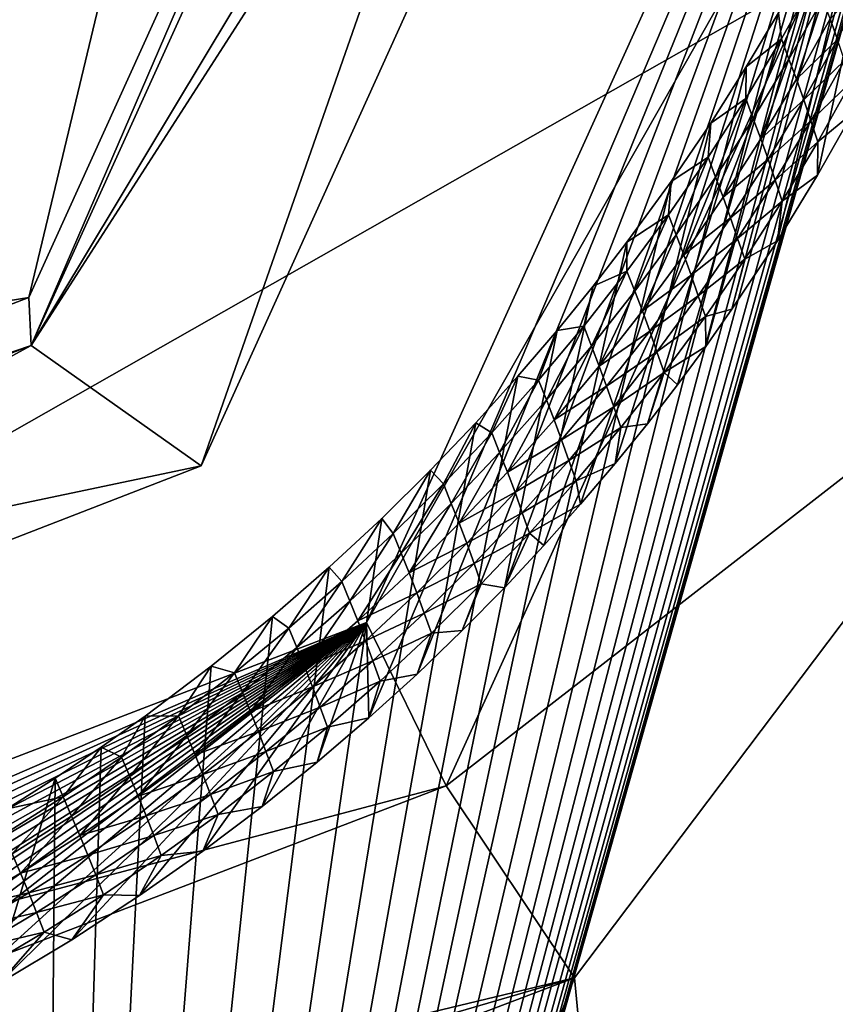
# Model space of a CAD drawing. Header units: millimetres. Extents: x -147 to 294, y -82 to 275.
# Tile 321 of 609: x 225.05 to 226.3, y 208.07 to 209.59. Entities that reach past the tile are written whole.
import ezdxf

# ---------------------------------------------------------------- set-up
doc = ezdxf.new("R2010")
doc.units = ezdxf.units.MM
doc.header["$LTSCALE"] = 67.506716
for name, color, linetype in [('1514', 7, 'CONTINUOUS'), ('1515', 7, 'CONTINUOUS'), ('1518', 7, 'CONTINUOUS'), ('1519', 7, 'CONTINUOUS'), ('1520', 7, 'CONTINUOUS'), ('1524', 7, 'CONTINUOUS'), ('1880', 7, 'CONTINUOUS'), ('2227', 7, 'CONTINUOUS'), ('2265', 7, 'CONTINUOUS'), ('2266', 7, 'CONTINUOUS'), ('2267', 7, 'CONTINUOUS'), ('2273', 7, 'CONTINUOUS'), ('756', 7, 'CONTINUOUS'), ('841', 7, 'CONTINUOUS')]:
    doc.layers.add(name, color=color, linetype=linetype)

msp = doc.modelspace()

# ---------------------------------------------------------------- linework, layer by layer
at = {"layer": '1514', "linetype": 'CONTINUOUS'}
msp.add_3dface([(226.2416, 211.5258, -13.161), (222.9828, 208.4118, -13.558), (224.372, 211.5258, -12.9641), (226.2416, 211.5258, -13.161)], dxfattribs=at)
at = {"layer": '1515', "linetype": 'CONTINUOUS'}
for points in [[(222.9828, 208.4118, -13.558), (226.2416, 211.5258, -13.161), (225.326, 208.9041, -10.9821), (222.9828, 208.4118, -13.558)], [(225.326, 208.9041, -10.9821), (226.2416, 211.5258, -13.161), (226.2346, 210.9117, -10.5478), (225.326, 208.9041, -10.9821)], [(223.2299, 208.092, -11.0737), (222.9828, 208.4118, -13.558), (225.326, 208.9041, -10.9821), (223.2299, 208.092, -11.0737)]]:
    msp.add_3dface(points, dxfattribs=at)
at = {"layer": '1518', "linetype": 'CONTINUOUS'}
for points in [[(225.326, 208.9041, -10.9821), (226.2346, 210.9117, -10.5478), (225.0641, 209.0898, -10.5412), (225.326, 208.9041, -10.9821)], [(226.2346, 210.9117, -10.5478), (226.1239, 210.8525, -10.2789), (225.0641, 209.0898, -10.5412), (226.2346, 210.9117, -10.5478)], [(226.1239, 210.8525, -10.2789), (225.8546, 210.8321, -10.1571), (225.0641, 209.0898, -10.5412), (226.1239, 210.8525, -10.2789)], [(223.2299, 208.092, -11.0737), (225.326, 208.9041, -10.9821), (225.0641, 209.0898, -10.5412), (223.2299, 208.092, -11.0737)], [(223.243, 208.3932, -10.6348), (223.2299, 208.092, -11.0737), (225.0641, 209.0898, -10.5412), (223.243, 208.3932, -10.6348)]]:
    msp.add_3dface(points, dxfattribs=at)
at = {"layer": '1519', "linetype": 'CONTINUOUS'}
for points in [[(225.0641, 209.0898, -10.5412), (225.8166, 210.8325, -10.1551), (225.0601, 209.1638, -10.5229), (225.0641, 209.0898, -10.5412)], [(225.0641, 209.0898, -10.5412), (225.8546, 210.8321, -10.1571), (225.8166, 210.8325, -10.1551), (225.0641, 209.0898, -10.5412)], [(223.3056, 208.4927, -10.6127), (225.0641, 209.0898, -10.5412), (225.0601, 209.1638, -10.5229), (223.3056, 208.4927, -10.6127)], [(223.243, 208.3932, -10.6348), (225.0641, 209.0898, -10.5412), (223.3056, 208.4927, -10.6127), (223.243, 208.3932, -10.6348)]]:
    msp.add_3dface(points, dxfattribs=at)
at = {"layer": '1520', "linetype": 'CONTINUOUS'}
for points in [[(223.3189, 208.8827, -10.7848), (225.0601, 209.1638, -10.5229), (225.4732, 210.8888, -10.3703), (223.3189, 208.8827, -10.7848)], [(225.0601, 209.1638, -10.5229), (225.8166, 210.8325, -10.1551), (225.4732, 210.8888, -10.3703), (225.0601, 209.1638, -10.5229)], [(223.3056, 208.4927, -10.6127), (225.0601, 209.1638, -10.5229), (223.3189, 208.8827, -10.7848), (223.3056, 208.4927, -10.6127)]]:
    msp.add_3dface(points, dxfattribs=at)
at = {"layer": '1524', "linetype": 'CONTINUOUS'}
msp.add_3dface([(223.3189, 208.8827, -10.7848), (225.4732, 210.8888, -10.3703), (225.0449, 210.6508, -11.363), (223.3189, 208.8827, -10.7848)], dxfattribs=at)
at = {"layer": '1880', "linetype": 'CONTINUOUS'}
for points in [[(226.5086, 210.2691, -11.9762), (226.5352, 210.3581, -11.956), (225.0709, 205.1792, -13.1745), (226.5086, 210.2691, -11.9762)], [(225.0709, 205.1792, -13.1745), (226.5352, 210.3581, -11.956), (226.8216, 205.6192, -13.1541), (225.0709, 205.1792, -13.1745)], [(226.4835, 210.1926, -11.9934), (226.5086, 210.2691, -11.9762), (225.0709, 205.1792, -13.1745), (226.4835, 210.1926, -11.9934)], [(226.4544, 210.1111, -12.0117), (226.4835, 210.1926, -11.9934), (225.0709, 205.1792, -13.1745), (226.4544, 210.1111, -12.0117)], [(226.4209, 210.0244, -12.031), (226.4544, 210.1111, -12.0117), (225.0709, 205.1792, -13.1745), (226.4209, 210.0244, -12.031)], [(226.3822, 209.9321, -12.0514), (226.4209, 210.0244, -12.031), (225.0709, 205.1792, -13.1745), (226.3822, 209.9321, -12.0514)], [(226.3375, 209.8341, -12.0729), (226.3822, 209.9321, -12.0514), (225.0709, 205.1792, -13.1745), (226.3375, 209.8341, -12.0729)], [(226.3013, 209.7604, -12.089), (226.3375, 209.8341, -12.0729), (225.0709, 205.1792, -13.1745), (226.3013, 209.7604, -12.089)], [(226.2611, 209.6834, -12.1056), (226.3013, 209.7604, -12.089), (225.0709, 205.1792, -13.1745), (226.2611, 209.6834, -12.1056)], [(226.2166, 209.6033, -12.1229), (226.2611, 209.6834, -12.1056), (225.0709, 205.1792, -13.1745), (226.2166, 209.6033, -12.1229)], [(226.1671, 209.5198, -12.1407), (226.2166, 209.6033, -12.1229), (225.0709, 205.1792, -13.1745), (226.1671, 209.5198, -12.1407)], [(226.1122, 209.4329, -12.1591), (226.1671, 209.5198, -12.1407), (225.0709, 205.1792, -13.1745), (226.1122, 209.4329, -12.1591)], [(226.0511, 209.3427, -12.178), (226.1122, 209.4329, -12.1591), (225.0709, 205.1792, -13.1745), (226.0511, 209.3427, -12.178)], [(225.9831, 209.2491, -12.1974), (226.0511, 209.3427, -12.178), (225.0709, 205.1792, -13.1745), (225.9831, 209.2491, -12.1974)], [(225.9311, 209.1817, -12.2113), (225.9831, 209.2491, -12.1974), (225.0709, 205.1792, -13.1745), (225.9311, 209.1817, -12.2113)], [(225.8752, 209.1129, -12.2253), (225.9311, 209.1817, -12.2113), (225.0709, 205.1792, -13.1745), (225.8752, 209.1129, -12.2253)], [(225.8149, 209.0424, -12.2395), (225.8752, 209.1129, -12.2253), (225.0709, 205.1792, -13.1745), (225.8149, 209.0424, -12.2395)], [(225.7501, 208.9707, -12.2539), (225.8149, 209.0424, -12.2395), (225.0709, 205.1792, -13.1745), (225.7501, 208.9707, -12.2539)], [(225.6801, 208.8975, -12.2683), (225.7501, 208.9707, -12.2539), (225.0709, 205.1792, -13.1745), (225.6801, 208.8975, -12.2683)], [(225.6048, 208.8232, -12.2829), (225.6801, 208.8975, -12.2683), (225.0709, 205.1792, -13.1745), (225.6048, 208.8232, -12.2829)], [(225.5237, 208.748, -12.2974), (225.6048, 208.8232, -12.2829), (225.0709, 205.1792, -13.1745), (225.5237, 208.748, -12.2974)], [(225.436, 208.6717, -12.3119), (225.5237, 208.748, -12.2974), (225.0709, 205.1792, -13.1745), (225.436, 208.6717, -12.3119)], [(225.3417, 208.5952, -12.3261), (225.436, 208.6717, -12.3119), (225.0709, 205.1792, -13.1745), (225.3417, 208.5952, -12.3261)], [(225.2398, 208.5184, -12.3401), (225.3417, 208.5952, -12.3261), (225.0709, 205.1792, -13.1745), (225.2398, 208.5184, -12.3401)], [(225.1721, 208.4705, -12.3487), (225.2398, 208.5184, -12.3401), (225.0709, 205.1792, -13.1745), (225.1721, 208.4705, -12.3487)], [(225.1012, 208.4228, -12.3571), (225.1721, 208.4705, -12.3487), (225.0709, 205.1792, -13.1745), (225.1012, 208.4228, -12.3571)], [(225.027, 208.3754, -12.3653), (225.1012, 208.4228, -12.3571), (223.2545, 202.2798, -13.8506), (225.027, 208.3754, -12.3653)], [(223.2545, 202.2798, -13.8506), (225.1012, 208.4228, -12.3571), (225.0709, 205.1792, -13.1745), (223.2545, 202.2798, -13.8506)]]:
    msp.add_3dface(points, dxfattribs=at)
at = {"layer": '2227', "linetype": 'CONTINUOUS'}
for points in [[(226.7236, 209.2026, -9.8775), (225.9021, 208.1145, -10.1012), (226.1828, 205.1709, -10.8561), (226.7236, 209.2026, -9.8775)], [(228.0993, 205.1082, -10.9838), (226.7236, 209.2026, -9.8775), (226.1828, 205.1709, -10.8561), (228.0993, 205.1082, -10.9838)], [(225.9021, 208.1145, -10.1012), (223.2889, 207.1224, -10.2304), (224.4343, 204.2514, -11.0064), (225.9021, 208.1145, -10.1012)], [(226.1828, 205.1709, -10.8561), (225.9021, 208.1145, -10.1012), (224.4343, 204.2514, -11.0064), (226.1828, 205.1709, -10.8561)]]:
    msp.add_3dface(points, dxfattribs=at)
at = {"layer": '2265', "linetype": 'CONTINUOUS'}
for points in [[(226.7236, 209.2026, -9.8775), (226.755, 210.7223, -9.7968), (225.7044, 208.4109, -10.31), (226.7236, 209.2026, -9.8775)], [(225.9021, 208.1145, -10.1012), (226.7236, 209.2026, -9.8775), (225.7044, 208.4109, -10.31), (225.9021, 208.1145, -10.1012)], [(223.2853, 207.4851, -10.445), (225.9021, 208.1145, -10.1012), (225.7044, 208.4109, -10.31), (223.2853, 207.4851, -10.445)], [(225.9021, 208.1145, -10.1012), (223.2853, 207.4851, -10.445), (223.2908, 207.3518, -10.2659), (225.9021, 208.1145, -10.1012)], [(223.2889, 207.1224, -10.2304), (225.9021, 208.1145, -10.1012), (223.2908, 207.3518, -10.2659), (223.2889, 207.1224, -10.2304)]]:
    msp.add_3dface(points, dxfattribs=at)
at = {"layer": '2266', "linetype": 'CONTINUOUS'}
for points in [[(226.755, 210.7223, -9.7968), (226.6239, 210.9603, -10.7849), (225.5813, 208.6627, -11.2901), (226.755, 210.7223, -9.7968)], [(225.7044, 208.4109, -10.31), (226.755, 210.7223, -9.7968), (225.5813, 208.6627, -11.2901), (225.7044, 208.4109, -10.31)], [(223.1834, 207.7421, -11.4126), (225.7044, 208.4109, -10.31), (225.5813, 208.6627, -11.2901), (223.1834, 207.7421, -11.4126)], [(223.2853, 207.4851, -10.445), (225.7044, 208.4109, -10.31), (223.1834, 207.7421, -11.4126), (223.2853, 207.4851, -10.445)]]:
    msp.add_3dface(points, dxfattribs=at)
at = {"layer": '2267', "linetype": 'CONTINUOUS'}
for points in [[(225.5813, 208.6627, -11.2901), (226.6239, 210.9603, -10.7849), (225.585, 208.5157, -11.3266), (225.5813, 208.6627, -11.2901)], [(225.585, 208.5157, -11.3266), (226.6239, 210.9603, -10.7849), (225.6596, 208.5832, -11.3137), (225.585, 208.5157, -11.3266)], [(225.6596, 208.5832, -11.3137), (226.6239, 210.9603, -10.7849), (225.729, 208.6502, -11.3007), (225.6596, 208.5832, -11.3137)], [(225.729, 208.6502, -11.3007), (226.6239, 210.9603, -10.7849), (225.7941, 208.7162, -11.2877), (225.729, 208.6502, -11.3007)], [(225.7941, 208.7162, -11.2877), (226.6239, 210.9603, -10.7849), (225.8549, 208.7812, -11.2748), (225.7941, 208.7162, -11.2877)], [(225.8549, 208.7812, -11.2748), (226.6239, 210.9603, -10.7849), (225.9116, 208.8451, -11.262), (225.8549, 208.7812, -11.2748)], [(225.9116, 208.8451, -11.262), (226.6239, 210.9603, -10.7849), (225.9649, 208.9078, -11.2493), (225.9116, 208.8451, -11.262)], [(225.9649, 208.9078, -11.2493), (226.6239, 210.9603, -10.7849), (226.0145, 208.9693, -11.2368), (225.9649, 208.9078, -11.2493)], [(226.0145, 208.9693, -11.2368), (226.6239, 210.9603, -10.7849), (226.0609, 209.0295, -11.2244), (226.0145, 208.9693, -11.2368)], [(226.0609, 209.0295, -11.2244), (226.6239, 210.9603, -10.7849), (226.1045, 209.0883, -11.2122), (226.0609, 209.0295, -11.2244)], [(226.1045, 209.0883, -11.2122), (226.6239, 210.9603, -10.7849), (226.145, 209.1459, -11.2003), (226.1045, 209.0883, -11.2122)], [(226.145, 209.1459, -11.2003), (226.6239, 210.9603, -10.7849), (226.2152, 209.2516, -11.178), (226.145, 209.1459, -11.2003)], [(226.2152, 209.2516, -11.178), (226.6239, 210.9603, -10.7849), (226.2769, 209.3526, -11.1566), (226.2152, 209.2516, -11.178)], [(226.2769, 209.3526, -11.1566), (226.6239, 210.9603, -10.7849), (226.3315, 209.449, -11.1359), (226.2769, 209.3526, -11.1566)], [(223.1834, 207.7421, -11.4126), (225.5813, 208.6627, -11.2901), (223.2023, 207.6311, -11.4409), (223.1834, 207.7421, -11.4126)], [(223.2023, 207.6311, -11.4409), (225.5813, 208.6627, -11.2901), (223.311, 207.6318, -11.4449), (223.2023, 207.6311, -11.4409)], [(223.311, 207.6318, -11.4449), (225.5813, 208.6627, -11.2901), (223.4198, 207.6359, -11.4481), (223.311, 207.6318, -11.4449)], [(223.4198, 207.6359, -11.4481), (225.5813, 208.6627, -11.2901), (223.5294, 207.6435, -11.4506), (223.4198, 207.6359, -11.4481)], [(223.5294, 207.6435, -11.4506), (225.5813, 208.6627, -11.2901), (223.6388, 207.6544, -11.4522), (223.5294, 207.6435, -11.4506)], [(223.6388, 207.6544, -11.4522), (225.5813, 208.6627, -11.2901), (223.7472, 207.6683, -11.4532), (223.6388, 207.6544, -11.4522)], [(223.7472, 207.6683, -11.4532), (225.5813, 208.6627, -11.2901), (223.8537, 207.6852, -11.4534), (223.7472, 207.6683, -11.4532)], [(223.8537, 207.6852, -11.4534), (225.5813, 208.6627, -11.2901), (223.9588, 207.7053, -11.4527), (223.8537, 207.6852, -11.4534)], [(223.9588, 207.7053, -11.4527), (225.5813, 208.6627, -11.2901), (224.063, 207.7288, -11.4513), (223.9588, 207.7053, -11.4527)], [(224.063, 207.7288, -11.4513), (225.5813, 208.6627, -11.2901), (224.1653, 207.7549, -11.4491), (224.063, 207.7288, -11.4513)], [(224.1653, 207.7549, -11.4491), (225.5813, 208.6627, -11.2901), (224.2647, 207.7832, -11.4464), (224.1653, 207.7549, -11.4491)], [(224.2647, 207.7832, -11.4464), (225.5813, 208.6627, -11.2901), (224.3605, 207.8129, -11.4432), (224.2647, 207.7832, -11.4464)], [(224.3605, 207.8129, -11.4432), (225.5813, 208.6627, -11.2901), (224.4531, 207.8451, -11.4393), (224.3605, 207.8129, -11.4432)], [(224.4531, 207.8451, -11.4393), (225.5813, 208.6627, -11.2901), (224.5429, 207.8793, -11.4348), (224.4531, 207.8451, -11.4393)], [(224.5429, 207.8793, -11.4348), (225.5813, 208.6627, -11.2901), (224.6295, 207.915, -11.4298), (224.5429, 207.8793, -11.4348)], [(224.6295, 207.915, -11.4298), (225.5813, 208.6627, -11.2901), (224.7677, 207.9766, -11.4209), (224.6295, 207.915, -11.4298)], [(224.7677, 207.9766, -11.4209), (225.5813, 208.6627, -11.2901), (224.8956, 208.0405, -11.4109), (224.7677, 207.9766, -11.4209)], [(224.8956, 208.0405, -11.4109), (225.5813, 208.6627, -11.2901), (225.0146, 208.1065, -11.4001), (224.8956, 208.0405, -11.4109)], [(225.0146, 208.1065, -11.4001), (225.5813, 208.6627, -11.2901), (225.1266, 208.1734, -11.3889), (225.0146, 208.1065, -11.4001)], [(225.1266, 208.1734, -11.3889), (225.5813, 208.6627, -11.2901), (225.2311, 208.2415, -11.377), (225.1266, 208.1734, -11.3889)], [(225.2311, 208.2415, -11.377), (225.5813, 208.6627, -11.2901), (225.3288, 208.3102, -11.3647), (225.2311, 208.2415, -11.377)], [(225.3288, 208.3102, -11.3647), (225.5813, 208.6627, -11.2901), (225.4203, 208.3788, -11.3523), (225.3288, 208.3102, -11.3647)], [(225.4203, 208.3788, -11.3523), (225.5813, 208.6627, -11.2901), (225.5054, 208.4475, -11.3395), (225.4203, 208.3788, -11.3523)], [(225.5054, 208.4475, -11.3395), (225.5813, 208.6627, -11.2901), (225.585, 208.5157, -11.3266), (225.5054, 208.4475, -11.3395)]]:
    msp.add_3dface(points, dxfattribs=at)
at = {"layer": '2273', "linetype": 'CONTINUOUS'}
for points in [[(226.2735, 209.6562, -11.9712), (226.2166, 209.6033, -12.1229), (226.2215, 209.5628, -11.9913), (226.2735, 209.6562, -11.9712)], [(226.2735, 209.6562, -11.9712), (226.2215, 209.5628, -11.9913), (226.233, 209.5317, -11.8512), (226.2735, 209.6562, -11.9712)], [(226.285, 209.625, -11.8312), (226.2735, 209.6562, -11.9712), (226.233, 209.5317, -11.8512), (226.285, 209.625, -11.8312)], [(226.3565, 209.6565, -11.5308), (226.2965, 209.5938, -11.6912), (226.3077, 209.562, -11.5513), (226.3565, 209.6565, -11.5308)], [(226.285, 209.625, -11.8312), (226.233, 209.5317, -11.8512), (226.2446, 209.5006, -11.7112), (226.285, 209.625, -11.8312)], [(226.2965, 209.5938, -11.6912), (226.285, 209.625, -11.8312), (226.2446, 209.5006, -11.7112), (226.2965, 209.5938, -11.6912)], [(226.2166, 209.6033, -12.1229), (226.1671, 209.5198, -12.1407), (226.2215, 209.5628, -11.9913), (226.2166, 209.6033, -12.1229)], [(226.2965, 209.5938, -11.6912), (226.2446, 209.5006, -11.7112), (226.3077, 209.562, -11.5513), (226.2965, 209.5938, -11.6912)], [(226.2215, 209.5628, -11.9913), (226.1671, 209.5198, -12.1407), (226.1664, 209.4708, -12.0108), (226.2215, 209.5628, -11.9913)], [(226.2215, 209.5628, -11.9913), (226.1664, 209.4708, -12.0108), (226.178, 209.4398, -11.8708), (226.2215, 209.5628, -11.9913)], [(226.233, 209.5317, -11.8512), (226.2215, 209.5628, -11.9913), (226.178, 209.4398, -11.8708), (226.233, 209.5317, -11.8512)], [(226.3077, 209.562, -11.5513), (226.2446, 209.5006, -11.7112), (226.2558, 209.4689, -11.5713), (226.3077, 209.562, -11.5513)], [(226.3077, 209.562, -11.5513), (226.2558, 209.4689, -11.5713), (226.3185, 209.5295, -11.4115), (226.3077, 209.562, -11.5513)], [(226.233, 209.5317, -11.8512), (226.178, 209.4398, -11.8708), (226.1896, 209.4088, -11.7307), (226.233, 209.5317, -11.8512)], [(226.2446, 209.5006, -11.7112), (226.233, 209.5317, -11.8512), (226.1896, 209.4088, -11.7307), (226.2446, 209.5006, -11.7112)], [(226.1671, 209.5198, -12.1407), (226.1122, 209.4329, -12.1591), (226.1664, 209.4708, -12.0108), (226.1671, 209.5198, -12.1407)], [(226.3185, 209.5295, -11.4115), (226.2558, 209.4689, -11.5713), (226.2666, 209.4365, -11.4315), (226.3185, 209.5295, -11.4115)], [(226.3185, 209.5295, -11.4115), (226.2666, 209.4365, -11.4315), (226.3292, 209.497, -11.2718), (226.3185, 209.5295, -11.4115)], [(226.2446, 209.5006, -11.7112), (226.1896, 209.4088, -11.7307), (226.2558, 209.4689, -11.5713), (226.2446, 209.5006, -11.7112)], [(226.3292, 209.497, -11.2718), (226.2666, 209.4365, -11.4315), (226.2774, 209.4042, -11.2917), (226.3292, 209.497, -11.2718)], [(226.3315, 209.449, -11.1359), (226.3292, 209.497, -11.2718), (226.2774, 209.4042, -11.2917), (226.3315, 209.449, -11.1359)], [(226.1664, 209.4708, -12.0108), (226.1122, 209.4329, -12.1591), (226.1082, 209.3804, -12.0299), (226.1664, 209.4708, -12.0108)], [(226.1664, 209.4708, -12.0108), (226.1082, 209.3804, -12.0299), (226.1199, 209.3495, -11.8898), (226.1664, 209.4708, -12.0108)], [(226.178, 209.4398, -11.8708), (226.1664, 209.4708, -12.0108), (226.1199, 209.3495, -11.8898), (226.178, 209.4398, -11.8708)], [(226.2558, 209.4689, -11.5713), (226.1896, 209.4088, -11.7307), (226.2009, 209.3772, -11.5908), (226.2558, 209.4689, -11.5713)], [(226.2558, 209.4689, -11.5713), (226.2009, 209.3772, -11.5908), (226.2666, 209.4365, -11.4315), (226.2558, 209.4689, -11.5713)], [(226.2769, 209.3526, -11.1566), (226.3315, 209.449, -11.1359), (226.2774, 209.4042, -11.2917), (226.2769, 209.3526, -11.1566)], [(226.1122, 209.4329, -12.1591), (226.0511, 209.3427, -12.178), (226.1082, 209.3804, -12.0299), (226.1122, 209.4329, -12.1591)], [(226.178, 209.4398, -11.8708), (226.1199, 209.3495, -11.8898), (226.1316, 209.3186, -11.7497), (226.178, 209.4398, -11.8708)], [(226.1896, 209.4088, -11.7307), (226.178, 209.4398, -11.8708), (226.1316, 209.3186, -11.7497), (226.1896, 209.4088, -11.7307)], [(226.2666, 209.4365, -11.4315), (226.2009, 209.3772, -11.5908), (226.2117, 209.345, -11.451), (226.2666, 209.4365, -11.4315)], [(226.2666, 209.4365, -11.4315), (226.2117, 209.345, -11.451), (226.2774, 209.4042, -11.2917), (226.2666, 209.4365, -11.4315)], [(226.1896, 209.4088, -11.7307), (226.1316, 209.3186, -11.7497), (226.2009, 209.3772, -11.5908), (226.1896, 209.4088, -11.7307)], [(226.2774, 209.4042, -11.2917), (226.2117, 209.345, -11.451), (226.2226, 209.3128, -11.3112), (226.2774, 209.4042, -11.2917)], [(226.2769, 209.3526, -11.1566), (226.2774, 209.4042, -11.2917), (226.2226, 209.3128, -11.3112), (226.2769, 209.3526, -11.1566)], [(226.1082, 209.3804, -12.0299), (226.0511, 209.3427, -12.178), (226.0471, 209.2917, -12.0484), (226.1082, 209.3804, -12.0299)], [(226.1082, 209.3804, -12.0299), (226.0471, 209.2917, -12.0484), (226.0589, 209.2609, -11.9083), (226.1082, 209.3804, -12.0299)], [(226.1199, 209.3495, -11.8898), (226.1082, 209.3804, -12.0299), (226.0589, 209.2609, -11.9083), (226.1199, 209.3495, -11.8898)], [(226.2009, 209.3772, -11.5908), (226.1316, 209.3186, -11.7497), (226.1429, 209.2871, -11.6098), (226.2009, 209.3772, -11.5908)], [(226.2009, 209.3772, -11.5908), (226.1429, 209.2871, -11.6098), (226.2117, 209.345, -11.451), (226.2009, 209.3772, -11.5908)], [(226.1199, 209.3495, -11.8898), (226.0589, 209.2609, -11.9083), (226.0707, 209.23, -11.7682), (226.1199, 209.3495, -11.8898)], [(226.1316, 209.3186, -11.7497), (226.1199, 209.3495, -11.8898), (226.0707, 209.23, -11.7682), (226.1316, 209.3186, -11.7497)], [(226.2152, 209.2516, -11.178), (226.2769, 209.3526, -11.1566), (226.2226, 209.3128, -11.3112), (226.2152, 209.2516, -11.178)], [(226.0511, 209.3427, -12.178), (225.9831, 209.2491, -12.1974), (226.0471, 209.2917, -12.0484), (226.0511, 209.3427, -12.178)], [(226.2117, 209.345, -11.451), (226.1429, 209.2871, -11.6098), (226.1538, 209.255, -11.47), (226.2117, 209.345, -11.451)], [(226.2117, 209.345, -11.451), (226.1538, 209.255, -11.47), (226.2226, 209.3128, -11.3112), (226.2117, 209.345, -11.451)], [(226.1316, 209.3186, -11.7497), (226.0707, 209.23, -11.7682), (226.1429, 209.2871, -11.6098), (226.1316, 209.3186, -11.7497)], [(226.2226, 209.3128, -11.3112), (226.1538, 209.255, -11.47), (226.1648, 209.2229, -11.3301), (226.2226, 209.3128, -11.3112)], [(226.2152, 209.2516, -11.178), (226.2226, 209.3128, -11.3112), (226.1648, 209.2229, -11.3301), (226.2152, 209.2516, -11.178)], [(226.0471, 209.2917, -12.0484), (225.9831, 209.2491, -12.1974), (225.9831, 209.2047, -12.0664), (226.0471, 209.2917, -12.0484)], [(226.0471, 209.2917, -12.0484), (225.9831, 209.2047, -12.0664), (225.995, 209.174, -11.9263), (226.0471, 209.2917, -12.0484)], [(226.0589, 209.2609, -11.9083), (226.0471, 209.2917, -12.0484), (225.995, 209.174, -11.9263), (226.0589, 209.2609, -11.9083)], [(226.1429, 209.2871, -11.6098), (226.0707, 209.23, -11.7682), (226.082, 209.1987, -11.6283), (226.1429, 209.2871, -11.6098)], [(226.1429, 209.2871, -11.6098), (226.082, 209.1987, -11.6283), (226.1538, 209.255, -11.47), (226.1429, 209.2871, -11.6098)], [(226.0589, 209.2609, -11.9083), (225.995, 209.174, -11.9263), (226.0068, 209.1432, -11.7862), (226.0589, 209.2609, -11.9083)], [(226.0707, 209.23, -11.7682), (226.0589, 209.2609, -11.9083), (226.0068, 209.1432, -11.7862), (226.0707, 209.23, -11.7682)], [(225.9831, 209.2491, -12.1974), (225.9311, 209.1817, -12.2113), (225.9831, 209.2047, -12.0664), (225.9831, 209.2491, -12.1974)], [(226.1538, 209.255, -11.47), (226.082, 209.1987, -11.6283), (226.093, 209.1667, -11.4884), (226.1538, 209.255, -11.47)], [(226.1538, 209.255, -11.47), (226.093, 209.1667, -11.4884), (226.1648, 209.2229, -11.3301), (226.1538, 209.255, -11.47)], [(226.145, 209.1459, -11.2003), (226.2152, 209.2516, -11.178), (226.1648, 209.2229, -11.3301), (226.145, 209.1459, -11.2003)], [(226.0707, 209.23, -11.7682), (226.0068, 209.1432, -11.7862), (226.082, 209.1987, -11.6283), (226.0707, 209.23, -11.7682)], [(226.1648, 209.2229, -11.3301), (226.093, 209.1667, -11.4884), (226.104, 209.1348, -11.3486), (226.1648, 209.2229, -11.3301)], [(226.145, 209.1459, -11.2003), (226.1648, 209.2229, -11.3301), (226.104, 209.1348, -11.3486), (226.145, 209.1459, -11.2003)], [(225.9831, 209.2047, -12.0664), (225.9311, 209.1817, -12.2113), (225.9163, 209.1196, -12.0838), (225.9831, 209.2047, -12.0664)], [(225.9831, 209.2047, -12.0664), (225.9163, 209.1196, -12.0838), (225.9282, 209.0889, -11.9437), (225.9831, 209.2047, -12.0664)], [(225.995, 209.174, -11.9263), (225.9831, 209.2047, -12.0664), (225.9282, 209.0889, -11.9437), (225.995, 209.174, -11.9263)], [(226.082, 209.1987, -11.6283), (226.0068, 209.1432, -11.7862), (226.0182, 209.112, -11.6462), (226.082, 209.1987, -11.6283)], [(226.082, 209.1987, -11.6283), (226.0182, 209.112, -11.6462), (226.093, 209.1667, -11.4884), (226.082, 209.1987, -11.6283)], [(225.9311, 209.1817, -12.2113), (225.8752, 209.1129, -12.2253), (225.9163, 209.1196, -12.0838), (225.9311, 209.1817, -12.2113)], [(225.995, 209.174, -11.9263), (225.9282, 209.0889, -11.9437), (225.9401, 209.0583, -11.8036), (225.995, 209.174, -11.9263)], [(226.0068, 209.1432, -11.7862), (225.995, 209.174, -11.9263), (225.9401, 209.0583, -11.8036), (226.0068, 209.1432, -11.7862)], [(226.093, 209.1667, -11.4884), (226.0182, 209.112, -11.6462), (226.0293, 209.0802, -11.5063), (226.093, 209.1667, -11.4884)], [(226.093, 209.1667, -11.4884), (226.0293, 209.0802, -11.5063), (226.104, 209.1348, -11.3486), (226.093, 209.1667, -11.4884)], [(226.0068, 209.1432, -11.7862), (225.9401, 209.0583, -11.8036), (226.0182, 209.112, -11.6462), (226.0068, 209.1432, -11.7862)], [(226.1045, 209.0883, -11.2122), (226.145, 209.1459, -11.2003), (226.104, 209.1348, -11.3486), (226.1045, 209.0883, -11.2122)], [(226.104, 209.1348, -11.3486), (226.0293, 209.0802, -11.5063), (226.0403, 209.0483, -11.3664), (226.104, 209.1348, -11.3486)], [(226.1045, 209.0883, -11.2122), (226.104, 209.1348, -11.3486), (226.0403, 209.0483, -11.3664), (226.1045, 209.0883, -11.2122)], [(225.8752, 209.1129, -12.2253), (225.8149, 209.0424, -12.2395), (225.8467, 209.0364, -12.1006), (225.8752, 209.1129, -12.2253)], [(225.9163, 209.1196, -12.0838), (225.8752, 209.1129, -12.2253), (225.8467, 209.0364, -12.1006), (225.9163, 209.1196, -12.0838)], [(225.9163, 209.1196, -12.0838), (225.8467, 209.0364, -12.1006), (225.8587, 209.0059, -11.9605), (225.9163, 209.1196, -12.0838)], [(225.9282, 209.0889, -11.9437), (225.9163, 209.1196, -12.0838), (225.8587, 209.0059, -11.9605), (225.9282, 209.0889, -11.9437)], [(226.0182, 209.112, -11.6462), (225.9401, 209.0583, -11.8036), (225.9516, 209.0272, -11.6636), (226.0182, 209.112, -11.6462)], [(226.0182, 209.112, -11.6462), (225.9516, 209.0272, -11.6636), (226.0293, 209.0802, -11.5063), (226.0182, 209.112, -11.6462)], [(225.9282, 209.0889, -11.9437), (225.8587, 209.0059, -11.9605), (225.8707, 208.9753, -11.8204), (225.9282, 209.0889, -11.9437)], [(225.9401, 209.0583, -11.8036), (225.9282, 209.0889, -11.9437), (225.8707, 208.9753, -11.8204), (225.9401, 209.0583, -11.8036)], [(226.0293, 209.0802, -11.5063), (225.9516, 209.0272, -11.6636), (225.9627, 208.9954, -11.5237), (226.0293, 209.0802, -11.5063)], [(226.0293, 209.0802, -11.5063), (225.9627, 208.9954, -11.5237), (226.0403, 209.0483, -11.3664), (226.0293, 209.0802, -11.5063)], [(226.0609, 209.0295, -11.2244), (226.1045, 209.0883, -11.2122), (226.0403, 209.0483, -11.3664), (226.0609, 209.0295, -11.2244)], [(225.9401, 209.0583, -11.8036), (225.8707, 208.9753, -11.8204), (225.9516, 209.0272, -11.6636), (225.9401, 209.0583, -11.8036)], [(226.0403, 209.0483, -11.3664), (225.9627, 208.9954, -11.5237), (225.9738, 208.9637, -11.3838), (226.0403, 209.0483, -11.3664)], [(226.0145, 208.9693, -11.2368), (226.0403, 209.0483, -11.3664), (225.9738, 208.9637, -11.3838), (226.0145, 208.9693, -11.2368)], [(226.0145, 208.9693, -11.2368), (226.0609, 209.0295, -11.2244), (226.0403, 209.0483, -11.3664), (226.0145, 208.9693, -11.2368)], [(225.8149, 209.0424, -12.2395), (225.7501, 208.9707, -12.2539), (225.7745, 208.9554, -12.1168), (225.8149, 209.0424, -12.2395)], [(225.8467, 209.0364, -12.1006), (225.8149, 209.0424, -12.2395), (225.7745, 208.9554, -12.1168), (225.8467, 209.0364, -12.1006)], [(225.8467, 209.0364, -12.1006), (225.7745, 208.9554, -12.1168), (225.7866, 208.9249, -11.9767), (225.8467, 209.0364, -12.1006)], [(225.8587, 209.0059, -11.9605), (225.8467, 209.0364, -12.1006), (225.7866, 208.9249, -11.9767), (225.8587, 209.0059, -11.9605)], [(225.9516, 209.0272, -11.6636), (225.8707, 208.9753, -11.8204), (225.8823, 208.9443, -11.6803), (225.9516, 209.0272, -11.6636)], [(225.9516, 209.0272, -11.6636), (225.8823, 208.9443, -11.6803), (225.9627, 208.9954, -11.5237), (225.9516, 209.0272, -11.6636)], [(225.8587, 209.0059, -11.9605), (225.7866, 208.9249, -11.9767), (225.7987, 208.8944, -11.8366), (225.8587, 209.0059, -11.9605)], [(225.8707, 208.9753, -11.8204), (225.8587, 209.0059, -11.9605), (225.7987, 208.8944, -11.8366), (225.8707, 208.9753, -11.8204)], [(225.9627, 208.9954, -11.5237), (225.8823, 208.9443, -11.6803), (225.8934, 208.9127, -11.5404), (225.9627, 208.9954, -11.5237)], [(225.9627, 208.9954, -11.5237), (225.8934, 208.9127, -11.5404), (225.9738, 208.9637, -11.3838), (225.9627, 208.9954, -11.5237)], [(225.7501, 208.9707, -12.2539), (225.6801, 208.8975, -12.2683), (225.6998, 208.8765, -12.1324), (225.7501, 208.9707, -12.2539)], [(225.7745, 208.9554, -12.1168), (225.7501, 208.9707, -12.2539), (225.6998, 208.8765, -12.1324), (225.7745, 208.9554, -12.1168)], [(225.8707, 208.9753, -11.8204), (225.7987, 208.8944, -11.8366), (225.8823, 208.9443, -11.6803), (225.8707, 208.9753, -11.8204)], [(225.9649, 208.9078, -11.2493), (226.0145, 208.9693, -11.2368), (225.9738, 208.9637, -11.3838), (225.9649, 208.9078, -11.2493)], [(225.7745, 208.9554, -12.1168), (225.6998, 208.8765, -12.1324), (225.7119, 208.8461, -11.9923), (225.7745, 208.9554, -12.1168)], [(225.7866, 208.9249, -11.9767), (225.7745, 208.9554, -12.1168), (225.7119, 208.8461, -11.9923), (225.7866, 208.9249, -11.9767)], [(225.9738, 208.9637, -11.3838), (225.8934, 208.9127, -11.5404), (225.9046, 208.8811, -11.4005), (225.9738, 208.9637, -11.3838)], [(225.9649, 208.9078, -11.2493), (225.9738, 208.9637, -11.3838), (225.9046, 208.8811, -11.4005), (225.9649, 208.9078, -11.2493)], [(225.8823, 208.9443, -11.6803), (225.7987, 208.8944, -11.8366), (225.8104, 208.8635, -11.6965), (225.8823, 208.9443, -11.6803)], [(225.8823, 208.9443, -11.6803), (225.8104, 208.8635, -11.6965), (225.8934, 208.9127, -11.5404), (225.8823, 208.9443, -11.6803)], [(225.7866, 208.9249, -11.9767), (225.7119, 208.8461, -11.9923), (225.7241, 208.8157, -11.8521), (225.7866, 208.9249, -11.9767)], [(225.7987, 208.8944, -11.8366), (225.7866, 208.9249, -11.9767), (225.7241, 208.8157, -11.8521), (225.7987, 208.8944, -11.8366)], [(225.8934, 208.9127, -11.5404), (225.8104, 208.8635, -11.6965), (225.8215, 208.832, -11.5566), (225.8934, 208.9127, -11.5404)], [(225.8934, 208.9127, -11.5404), (225.8215, 208.832, -11.5566), (225.9046, 208.8811, -11.4005), (225.8934, 208.9127, -11.5404)], [(225.6801, 208.8975, -12.2683), (225.6048, 208.8232, -12.2829), (225.6226, 208.7999, -12.1474), (225.6801, 208.8975, -12.2683)], [(225.6998, 208.8765, -12.1324), (225.6801, 208.8975, -12.2683), (225.6226, 208.7999, -12.1474), (225.6998, 208.8765, -12.1324)], [(225.7987, 208.8944, -11.8366), (225.7241, 208.8157, -11.8521), (225.8104, 208.8635, -11.6965), (225.7987, 208.8944, -11.8366)], [(225.9116, 208.8451, -11.262), (225.9649, 208.9078, -11.2493), (225.9046, 208.8811, -11.4005), (225.9116, 208.8451, -11.262)], [(225.9046, 208.8811, -11.4005), (225.8215, 208.832, -11.5566), (225.8327, 208.8006, -11.4166), (225.9046, 208.8811, -11.4005)], [(225.9116, 208.8451, -11.262), (225.9046, 208.8811, -11.4005), (225.8327, 208.8006, -11.4166), (225.9116, 208.8451, -11.262)], [(225.6998, 208.8765, -12.1324), (225.6226, 208.7999, -12.1474), (225.6349, 208.7696, -12.0072), (225.6998, 208.8765, -12.1324)], [(225.7119, 208.8461, -11.9923), (225.6998, 208.8765, -12.1324), (225.6349, 208.7696, -12.0072), (225.7119, 208.8461, -11.9923)], [(225.8104, 208.8635, -11.6965), (225.7241, 208.8157, -11.8521), (225.7359, 208.7849, -11.7121), (225.8104, 208.8635, -11.6965)], [(225.8104, 208.8635, -11.6965), (225.7359, 208.7849, -11.7121), (225.8215, 208.832, -11.5566), (225.8104, 208.8635, -11.6965)], [(225.7119, 208.8461, -11.9923), (225.6349, 208.7696, -12.0072), (225.6471, 208.7393, -11.867), (225.7119, 208.8461, -11.9923)], [(225.7241, 208.8157, -11.8521), (225.7119, 208.8461, -11.9923), (225.6471, 208.7393, -11.867), (225.7241, 208.8157, -11.8521)], [(225.8549, 208.7812, -11.2748), (225.9116, 208.8451, -11.262), (225.8327, 208.8006, -11.4166), (225.8549, 208.7812, -11.2748)], [(225.6048, 208.8232, -12.2829), (225.5237, 208.748, -12.2974), (225.5431, 208.7257, -12.1616), (225.6048, 208.8232, -12.2829)], [(225.6226, 208.7999, -12.1474), (225.6048, 208.8232, -12.2829), (225.5431, 208.7257, -12.1616), (225.6226, 208.7999, -12.1474)], [(225.8215, 208.832, -11.5566), (225.7359, 208.7849, -11.7121), (225.7471, 208.7535, -11.5721), (225.8215, 208.832, -11.5566)], [(225.8215, 208.832, -11.5566), (225.7471, 208.7535, -11.5721), (225.8327, 208.8006, -11.4166), (225.8215, 208.832, -11.5566)], [(225.7241, 208.8157, -11.8521), (225.6471, 208.7393, -11.867), (225.7359, 208.7849, -11.7121), (225.7241, 208.8157, -11.8521)], [(225.6226, 208.7999, -12.1474), (225.5431, 208.7257, -12.1616), (225.5554, 208.6955, -12.0215), (225.6226, 208.7999, -12.1474)], [(225.6349, 208.7696, -12.0072), (225.6226, 208.7999, -12.1474), (225.5554, 208.6955, -12.0215), (225.6349, 208.7696, -12.0072)], [(225.8327, 208.8006, -11.4166), (225.7471, 208.7535, -11.5721), (225.7584, 208.7222, -11.4321), (225.8327, 208.8006, -11.4166)], [(225.7941, 208.7162, -11.2877), (225.8327, 208.8006, -11.4166), (225.7584, 208.7222, -11.4321), (225.7941, 208.7162, -11.2877)], [(225.7941, 208.7162, -11.2877), (225.8549, 208.7812, -11.2748), (225.8327, 208.8006, -11.4166), (225.7941, 208.7162, -11.2877)], [(225.7359, 208.7849, -11.7121), (225.6471, 208.7393, -11.867), (225.659, 208.7086, -11.727), (225.7359, 208.7849, -11.7121)], [(225.7359, 208.7849, -11.7121), (225.659, 208.7086, -11.727), (225.7471, 208.7535, -11.5721), (225.7359, 208.7849, -11.7121)], [(225.6349, 208.7696, -12.0072), (225.5554, 208.6955, -12.0215), (225.5678, 208.6653, -11.8813), (225.6349, 208.7696, -12.0072)], [(225.6471, 208.7393, -11.867), (225.6349, 208.7696, -12.0072), (225.5678, 208.6653, -11.8813), (225.6471, 208.7393, -11.867)], [(225.5237, 208.748, -12.2974), (225.436, 208.6717, -12.3119), (225.4613, 208.654, -12.1752), (225.5237, 208.748, -12.2974)], [(225.5431, 208.7257, -12.1616), (225.5237, 208.748, -12.2974), (225.4613, 208.654, -12.1752), (225.5431, 208.7257, -12.1616)], [(225.7471, 208.7535, -11.5721), (225.659, 208.7086, -11.727), (225.6703, 208.6773, -11.587), (225.7471, 208.7535, -11.5721)], [(225.7471, 208.7535, -11.5721), (225.6703, 208.6773, -11.587), (225.7584, 208.7222, -11.4321), (225.7471, 208.7535, -11.5721)], [(225.6471, 208.7393, -11.867), (225.5678, 208.6653, -11.8813), (225.659, 208.7086, -11.727), (225.6471, 208.7393, -11.867)], [(225.5431, 208.7257, -12.1616), (225.4613, 208.654, -12.1752), (225.4738, 208.6239, -12.035), (225.5431, 208.7257, -12.1616)], [(225.5554, 208.6955, -12.0215), (225.5431, 208.7257, -12.1616), (225.4738, 208.6239, -12.035), (225.5554, 208.6955, -12.0215)], [(225.7584, 208.7222, -11.4321), (225.6703, 208.6773, -11.587), (225.6816, 208.6461, -11.447), (225.7584, 208.7222, -11.4321)], [(225.729, 208.6502, -11.3007), (225.7584, 208.7222, -11.4321), (225.6816, 208.6461, -11.447), (225.729, 208.6502, -11.3007)], [(225.729, 208.6502, -11.3007), (225.7941, 208.7162, -11.2877), (225.7584, 208.7222, -11.4321), (225.729, 208.6502, -11.3007)], [(225.659, 208.7086, -11.727), (225.5678, 208.6653, -11.8813), (225.5797, 208.6346, -11.7412), (225.659, 208.7086, -11.727)], [(225.659, 208.7086, -11.727), (225.5797, 208.6346, -11.7412), (225.6703, 208.6773, -11.587), (225.659, 208.7086, -11.727)], [(225.5554, 208.6955, -12.0215), (225.4738, 208.6239, -12.035), (225.4862, 208.5937, -11.8949), (225.5554, 208.6955, -12.0215)], [(225.5678, 208.6653, -11.8813), (225.5554, 208.6955, -12.0215), (225.4862, 208.5937, -11.8949), (225.5678, 208.6653, -11.8813)], [(225.436, 208.6717, -12.3119), (225.3417, 208.5952, -12.3261), (225.3774, 208.585, -12.1881), (225.436, 208.6717, -12.3119)], [(225.4613, 208.654, -12.1752), (225.436, 208.6717, -12.3119), (225.3774, 208.585, -12.1881), (225.4613, 208.654, -12.1752)], [(225.6703, 208.6773, -11.587), (225.5797, 208.6346, -11.7412), (225.5911, 208.6035, -11.6012), (225.6703, 208.6773, -11.587)], [(225.6703, 208.6773, -11.587), (225.5911, 208.6035, -11.6012), (225.6816, 208.6461, -11.447), (225.6703, 208.6773, -11.587)], [(225.4613, 208.654, -12.1752), (225.3774, 208.585, -12.1881), (225.3899, 208.5549, -12.0479), (225.4613, 208.654, -12.1752)], [(225.4738, 208.6239, -12.035), (225.4613, 208.654, -12.1752), (225.3899, 208.5549, -12.0479), (225.4738, 208.6239, -12.035)], [(225.5678, 208.6653, -11.8813), (225.4862, 208.5937, -11.8949), (225.5797, 208.6346, -11.7412), (225.5678, 208.6653, -11.8813)], [(225.6816, 208.6461, -11.447), (225.5911, 208.6035, -11.6012), (225.6025, 208.5724, -11.4612), (225.6816, 208.6461, -11.447)], [(225.6596, 208.5832, -11.3137), (225.6816, 208.6461, -11.447), (225.6025, 208.5724, -11.4612), (225.6596, 208.5832, -11.3137)], [(225.6596, 208.5832, -11.3137), (225.729, 208.6502, -11.3007), (225.6816, 208.6461, -11.447), (225.6596, 208.5832, -11.3137)], [(225.4738, 208.6239, -12.035), (225.3899, 208.5549, -12.0479), (225.4025, 208.5248, -11.9077), (225.4738, 208.6239, -12.035)], [(225.4862, 208.5937, -11.8949), (225.4738, 208.6239, -12.035), (225.4025, 208.5248, -11.9077), (225.4862, 208.5937, -11.8949)], [(225.5797, 208.6346, -11.7412), (225.4862, 208.5937, -11.8949), (225.4982, 208.5632, -11.7548), (225.5797, 208.6346, -11.7412)], [(225.5797, 208.6346, -11.7412), (225.4982, 208.5632, -11.7548), (225.5911, 208.6035, -11.6012), (225.5797, 208.6346, -11.7412)], [(225.3417, 208.5952, -12.3261), (225.2398, 208.5184, -12.3401), (225.2914, 208.5186, -12.2002), (225.3417, 208.5952, -12.3261)], [(225.3774, 208.585, -12.1881), (225.3417, 208.5952, -12.3261), (225.2914, 208.5186, -12.2002), (225.3774, 208.585, -12.1881)], [(225.4862, 208.5937, -11.8949), (225.4025, 208.5248, -11.9077), (225.4982, 208.5632, -11.7548), (225.4862, 208.5937, -11.8949)], [(225.5911, 208.6035, -11.6012), (225.4982, 208.5632, -11.7548), (225.5097, 208.5322, -11.6147), (225.5911, 208.6035, -11.6012)], [(225.5911, 208.6035, -11.6012), (225.5097, 208.5322, -11.6147), (225.6025, 208.5724, -11.4612), (225.5911, 208.6035, -11.6012)], [(225.3774, 208.585, -12.1881), (225.2914, 208.5186, -12.2002), (225.304, 208.4886, -12.0601), (225.3774, 208.585, -12.1881)], [(225.3899, 208.5549, -12.0479), (225.3774, 208.585, -12.1881), (225.304, 208.4886, -12.0601), (225.3899, 208.5549, -12.0479)], [(225.585, 208.5157, -11.3266), (225.6596, 208.5832, -11.3137), (225.6025, 208.5724, -11.4612), (225.585, 208.5157, -11.3266)], [(225.4982, 208.5632, -11.7548), (225.4025, 208.5248, -11.9077), (225.4146, 208.4943, -11.7676), (225.4982, 208.5632, -11.7548)], [(225.4982, 208.5632, -11.7548), (225.4146, 208.4943, -11.7676), (225.5097, 208.5322, -11.6147), (225.4982, 208.5632, -11.7548)], [(225.6025, 208.5724, -11.4612), (225.5097, 208.5322, -11.6147), (225.5212, 208.5012, -11.4747), (225.6025, 208.5724, -11.4612)], [(225.585, 208.5157, -11.3266), (225.6025, 208.5724, -11.4612), (225.5212, 208.5012, -11.4747), (225.585, 208.5157, -11.3266)], [(225.3899, 208.5549, -12.0479), (225.304, 208.4886, -12.0601), (225.3167, 208.4585, -11.9199), (225.3899, 208.5549, -12.0479)], [(225.4025, 208.5248, -11.9077), (225.3899, 208.5549, -12.0479), (225.3167, 208.4585, -11.9199), (225.4025, 208.5248, -11.9077)], [(225.5097, 208.5322, -11.6147), (225.4146, 208.4943, -11.7676), (225.4262, 208.4635, -11.6276), (225.5097, 208.5322, -11.6147)], [(225.5097, 208.5322, -11.6147), (225.4262, 208.4635, -11.6276), (225.5212, 208.5012, -11.4747), (225.5097, 208.5322, -11.6147)], [(225.2398, 208.5184, -12.3401), (225.1721, 208.4705, -12.3487), (225.2034, 208.4549, -12.2117), (225.2398, 208.5184, -12.3401)], [(225.2914, 208.5186, -12.2002), (225.2398, 208.5184, -12.3401), (225.2034, 208.4549, -12.2117), (225.2914, 208.5186, -12.2002)], [(225.2914, 208.5186, -12.2002), (225.2034, 208.4549, -12.2117), (225.2161, 208.4249, -12.0715), (225.2914, 208.5186, -12.2002)], [(225.304, 208.4886, -12.0601), (225.2914, 208.5186, -12.2002), (225.2161, 208.4249, -12.0715), (225.304, 208.4886, -12.0601)], [(225.4025, 208.5248, -11.9077), (225.3167, 208.4585, -11.9199), (225.4146, 208.4943, -11.7676), (225.4025, 208.5248, -11.9077)], [(225.5054, 208.4475, -11.3395), (225.585, 208.5157, -11.3266), (225.5212, 208.5012, -11.4747), (225.5054, 208.4475, -11.3395)], [(225.5212, 208.5012, -11.4747), (225.4262, 208.4635, -11.6276), (225.4378, 208.4326, -11.4875), (225.5212, 208.5012, -11.4747)], [(225.5054, 208.4475, -11.3395), (225.5212, 208.5012, -11.4747), (225.4378, 208.4326, -11.4875), (225.5054, 208.4475, -11.3395)], [(225.304, 208.4886, -12.0601), (225.2161, 208.4249, -12.0715), (225.2289, 208.395, -11.9313), (225.304, 208.4886, -12.0601)], [(225.3167, 208.4585, -11.9199), (225.304, 208.4886, -12.0601), (225.2289, 208.395, -11.9313), (225.3167, 208.4585, -11.9199)], [(225.4146, 208.4943, -11.7676), (225.3167, 208.4585, -11.9199), (225.3289, 208.4282, -11.7797), (225.4146, 208.4943, -11.7676)], [(225.4146, 208.4943, -11.7676), (225.3289, 208.4282, -11.7797), (225.4262, 208.4635, -11.6276), (225.4146, 208.4943, -11.7676)], [(225.1721, 208.4705, -12.3487), (225.1012, 208.4228, -12.3571), (225.1135, 208.394, -12.2224), (225.1721, 208.4705, -12.3487)], [(225.2034, 208.4549, -12.2117), (225.1721, 208.4705, -12.3487), (225.1135, 208.394, -12.2224), (225.2034, 208.4549, -12.2117)], [(225.2034, 208.4549, -12.2117), (225.1135, 208.394, -12.2224), (225.1263, 208.3641, -12.0822), (225.2034, 208.4549, -12.2117)], [(225.2161, 208.4249, -12.0715), (225.2034, 208.4549, -12.2117), (225.1263, 208.3641, -12.0822), (225.2161, 208.4249, -12.0715)], [(225.3167, 208.4585, -11.9199), (225.2289, 208.395, -11.9313), (225.3289, 208.4282, -11.7797), (225.3167, 208.4585, -11.9199)], [(225.4262, 208.4635, -11.6276), (225.3289, 208.4282, -11.7797), (225.3406, 208.3974, -11.6397), (225.4262, 208.4635, -11.6276)], [(225.4262, 208.4635, -11.6276), (225.3406, 208.3974, -11.6397), (225.4378, 208.4326, -11.4875), (225.4262, 208.4635, -11.6276)], [(225.4203, 208.3788, -11.3523), (225.5054, 208.4475, -11.3395), (225.4378, 208.4326, -11.4875), (225.4203, 208.3788, -11.3523)], [(225.1012, 208.4228, -12.3571), (225.027, 208.3754, -12.3653), (225.1135, 208.394, -12.2224), (225.1012, 208.4228, -12.3571)], [(225.2161, 208.4249, -12.0715), (225.1263, 208.3641, -12.0822), (225.1392, 208.3342, -11.942), (225.2161, 208.4249, -12.0715)], [(225.2289, 208.395, -11.9313), (225.2161, 208.4249, -12.0715), (225.1392, 208.3342, -11.942), (225.2289, 208.395, -11.9313)], [(225.3289, 208.4282, -11.7797), (225.2289, 208.395, -11.9313), (225.2412, 208.3647, -11.7912), (225.3289, 208.4282, -11.7797)], [(225.3289, 208.4282, -11.7797), (225.2412, 208.3647, -11.7912), (225.3406, 208.3974, -11.6397), (225.3289, 208.4282, -11.7797)], [(225.4378, 208.4326, -11.4875), (225.3406, 208.3974, -11.6397), (225.3522, 208.3666, -11.4996), (225.4378, 208.4326, -11.4875)], [(225.4203, 208.3788, -11.3523), (225.4378, 208.4326, -11.4875), (225.3522, 208.3666, -11.4996), (225.4203, 208.3788, -11.3523)], [(225.1135, 208.394, -12.2224), (225.027, 208.3754, -12.3653), (225.0217, 208.3358, -12.2324), (225.1135, 208.394, -12.2224)], [(225.1135, 208.394, -12.2224), (225.0217, 208.3358, -12.2324), (225.0347, 208.3059, -12.0922), (225.1135, 208.394, -12.2224)], [(225.1263, 208.3641, -12.0822), (225.1135, 208.394, -12.2224), (225.0347, 208.3059, -12.0922), (225.1263, 208.3641, -12.0822)], [(225.2289, 208.395, -11.9313), (225.1392, 208.3342, -11.942), (225.2412, 208.3647, -11.7912), (225.2289, 208.395, -11.9313)], [(225.3406, 208.3974, -11.6397), (225.2412, 208.3647, -11.7912), (225.253, 208.334, -11.6511), (225.3406, 208.3974, -11.6397)], [(225.3406, 208.3974, -11.6397), (225.253, 208.334, -11.6511), (225.3522, 208.3666, -11.4996), (225.3406, 208.3974, -11.6397)], [(225.3288, 208.3102, -11.3647), (225.4203, 208.3788, -11.3523), (225.3522, 208.3666, -11.4996), (225.3288, 208.3102, -11.3647)], [(225.1263, 208.3641, -12.0822), (225.0347, 208.3059, -12.0922), (225.0476, 208.2761, -11.952), (225.1263, 208.3641, -12.0822)], [(225.1392, 208.3342, -11.942), (225.1263, 208.3641, -12.0822), (225.0476, 208.2761, -11.952), (225.1392, 208.3342, -11.942)], [(225.2412, 208.3647, -11.7912), (225.1392, 208.3342, -11.942), (225.1516, 208.3039, -11.8019), (225.2412, 208.3647, -11.7912)], [(225.2412, 208.3647, -11.7912), (225.1516, 208.3039, -11.8019), (225.253, 208.334, -11.6511), (225.2412, 208.3647, -11.7912)], [(225.3522, 208.3666, -11.4996), (225.253, 208.334, -11.6511), (225.2647, 208.3034, -11.511), (225.3522, 208.3666, -11.4996)], [(225.3288, 208.3102, -11.3647), (225.3522, 208.3666, -11.4996), (225.2647, 208.3034, -11.511), (225.3288, 208.3102, -11.3647)], [(225.1392, 208.3342, -11.942), (225.0476, 208.2761, -11.952), (225.1516, 208.3039, -11.8019), (225.1392, 208.3342, -11.942)], [(225.253, 208.334, -11.6511), (225.1516, 208.3039, -11.8019), (225.1635, 208.2734, -11.6618), (225.253, 208.334, -11.6511)], [(225.253, 208.334, -11.6511), (225.1635, 208.2734, -11.6618), (225.2647, 208.3034, -11.511), (225.253, 208.334, -11.6511)], [(225.0476, 208.2761, -11.952), (225.0347, 208.3059, -12.0922), (224.9543, 208.2208, -11.9612), (225.0476, 208.2761, -11.952)], [(225.1516, 208.3039, -11.8019), (225.0476, 208.2761, -11.952), (225.0601, 208.2459, -11.8118), (225.1516, 208.3039, -11.8019)], [(225.1516, 208.3039, -11.8019), (225.0601, 208.2459, -11.8118), (225.1635, 208.2734, -11.6618), (225.1516, 208.3039, -11.8019)], [(225.2647, 208.3034, -11.511), (225.1635, 208.2734, -11.6618), (225.1753, 208.2428, -11.5217), (225.2647, 208.3034, -11.511)], [(225.2311, 208.2415, -11.377), (225.2647, 208.3034, -11.511), (225.1753, 208.2428, -11.5217), (225.2311, 208.2415, -11.377)], [(225.2311, 208.2415, -11.377), (225.3288, 208.3102, -11.3647), (225.2647, 208.3034, -11.511), (225.2311, 208.2415, -11.377)], [(225.0476, 208.2761, -11.952), (224.9543, 208.2208, -11.9612), (225.0601, 208.2459, -11.8118), (225.0476, 208.2761, -11.952)], [(225.1635, 208.2734, -11.6618), (225.0601, 208.2459, -11.8118), (225.0721, 208.2155, -11.6717), (225.1635, 208.2734, -11.6618)], [(225.1635, 208.2734, -11.6618), (225.0721, 208.2155, -11.6717), (225.1753, 208.2428, -11.5217), (225.1635, 208.2734, -11.6618)], [(225.0601, 208.2459, -11.8118), (224.9543, 208.2208, -11.9612), (224.9669, 208.1907, -11.8211), (225.0601, 208.2459, -11.8118)], [(225.0601, 208.2459, -11.8118), (224.9669, 208.1907, -11.8211), (225.0721, 208.2155, -11.6717), (225.0601, 208.2459, -11.8118)], [(225.1753, 208.2428, -11.5217), (225.0721, 208.2155, -11.6717), (225.0841, 208.185, -11.5316), (225.1753, 208.2428, -11.5217)], [(225.1266, 208.1734, -11.3889), (225.1753, 208.2428, -11.5217), (225.0841, 208.185, -11.5316), (225.1266, 208.1734, -11.3889)], [(225.1266, 208.1734, -11.3889), (225.2311, 208.2415, -11.377), (225.1753, 208.2428, -11.5217), (225.1266, 208.1734, -11.3889)], [(225.0721, 208.2155, -11.6717), (224.9669, 208.1907, -11.8211), (224.979, 208.1603, -11.681), (225.0721, 208.2155, -11.6717)], [(225.0721, 208.2155, -11.6717), (224.979, 208.1603, -11.681), (225.0841, 208.185, -11.5316), (225.0721, 208.2155, -11.6717)], [(225.0841, 208.185, -11.5316), (224.979, 208.1603, -11.681), (224.991, 208.13, -11.5409), (225.0841, 208.185, -11.5316)], [(225.0146, 208.1065, -11.4001), (225.0841, 208.185, -11.5316), (224.991, 208.13, -11.5409), (225.0146, 208.1065, -11.4001)], [(225.0146, 208.1065, -11.4001), (225.1266, 208.1734, -11.3889), (225.0841, 208.185, -11.5316), (225.0146, 208.1065, -11.4001)]]:
    msp.add_3dface(points, dxfattribs=at)
at = {"layer": '756', "linetype": 'CONTINUOUS'}
for points in [[(203.7495, 217.597, -36.6176), (233.1463, 217.9973, -41.4154), (205.8603, 198.0519, -41.5524), (203.7495, 217.597, -36.6176)], [(205.8603, 198.0519, -41.5524), (233.1463, 217.9973, -41.4154), (233.0867, 215.7393, -41.982), (205.8603, 198.0519, -41.5524)], [(205.8603, 198.0519, -41.5524), (233.0867, 215.7393, -41.982), (233.0288, 213.5032, -42.5312), (205.8603, 198.0519, -41.5524)], [(205.8603, 198.0519, -41.5524), (233.0288, 213.5032, -42.5312), (232.873, 207.2223, -44.0111), (205.8603, 198.0519, -41.5524)]]:
    msp.add_3dface(points, dxfattribs=at)
at = {"layer": '841', "linetype": 'CONTINUOUS'}
for points in [[(204.8363, 217.3552, -35.3042), (208.1938, 203.3747, -38.9809), (233.3241, 217.4829, -39.7272), (204.8363, 217.3552, -35.3042)], [(208.1938, 203.3747, -38.9809), (218.4821, 193.8521, -42.4219), (233.3241, 217.4829, -39.7272), (208.1938, 203.3747, -38.9809)], [(233.3241, 217.4829, -39.7272), (218.4821, 193.8521, -42.4219), (220.2457, 194.2543, -42.6505), (233.3241, 217.4829, -39.7272)], [(232.8631, 195.6147, -44.1057), (233.3241, 217.4829, -39.7272), (220.2457, 194.2543, -42.6505), (232.8631, 195.6147, -44.1057)]]:
    msp.add_3dface(points, dxfattribs=at)

doc.saveas('drawing.dxf')
